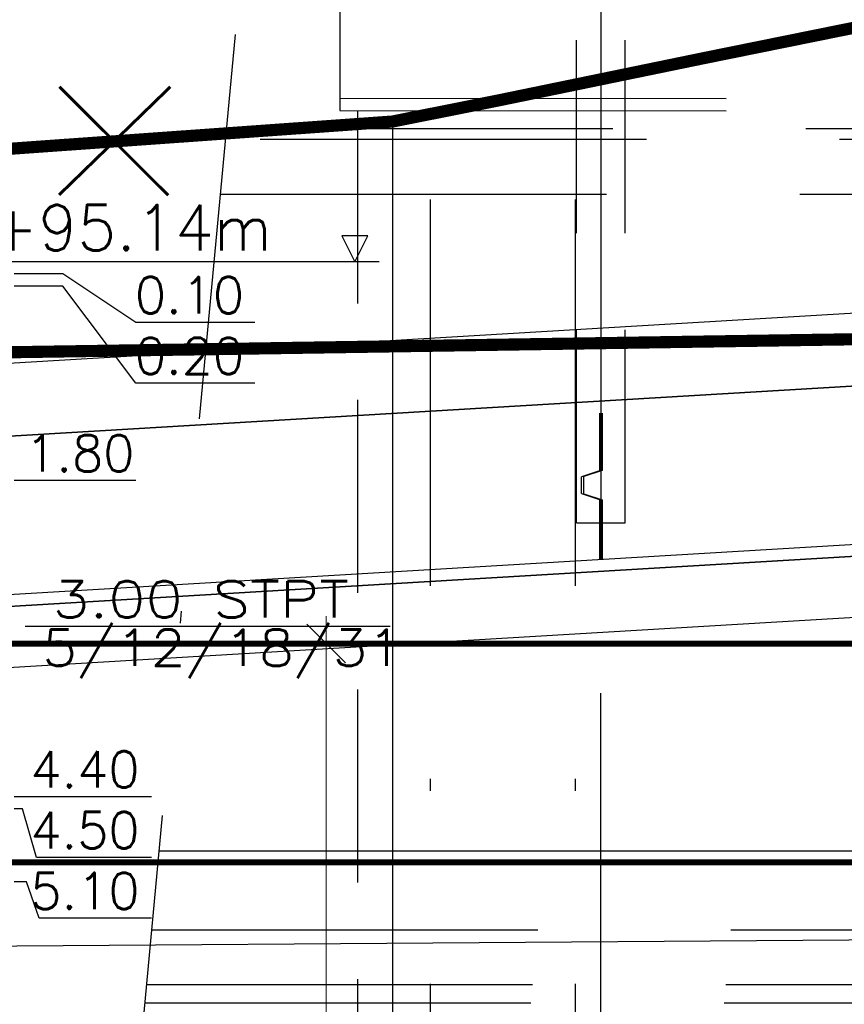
# Model space of a CAD drawing. Header units: metres. Extents: x 3458045 to 3462392, y 5482308 to 5484762.
# Tile 390 of 458: x 3461258.41 to 3461265.19, y 5483998.82 to 5484006.92. Entities that reach past the tile are written whole.
import ezdxf
from ezdxf.enums import TextEntityAlignment as Align

# ---------------------------------------------------------------- set-up
doc = ezdxf.new("R2010")
doc.units = ezdxf.units.M
doc.header["$PDMODE"] = 3
doc.header["$PDSIZE"] = 0.1
for name, pattern in [('AUSGEZOGEN', [2, 1, 1]), ('STRICHPUNKT2', [12.7, 6.35, -3.175, 0, -3.175]), ('VERDECKT', [9.525, 6.35, -3.175]), ('VERDECKT2', [4.7625, 3.175, -1.5875])]:
    doc.linetypes.add(name, pattern=pattern)
doc.layers.get('0').update_dxf_attribs({"linetype": 'CONTINUOUS'})
doc.layers.get('DEFPOINTS').update_dxf_attribs({"linetype": 'CONTINUOUS'})
for name, color, linetype in [('BAUER_BK 2014', 1, 'CONTINUOUS'), ('SP_BASF-Tunnel', 20, 'CONTINUOUS'), ('SP_BW5xx-SchutzbauwerkBASF', 7, 'VERDECKT2'), ('SP_FUGENBÄNDER', 2, 'AUSGEZOGEN'), ('SP_GELÄNDE-BESTAND', 251, 'CONTINUOUS'), ('SP_GRADIENTE', 3, 'CONTINUOUS'), ('SP_HW10', 170, 'VERDECKT'), ('SP_HW100', 170, 'VERDECKT'), ('SP_Rückbau', 40, 'AUSGEZOGEN'), ('SP_Trogwand_L6', 2, 'CONTINUOUS'), ('SP_Tunnelsohle_L6-Schnitt', 2, 'CONTINUOUS'), ('SP_Tunnelsohle_L7+8-Schnitt', 2, 'CONTINUOUS'), ('SP_Tunnelsohle_Sauberkeitsschicht', 1, 'CONTINUOUS'), ('SP_VERM', 1, 'CONTINUOUS'), ('WBExSyGr', 7, 'CONTINUOUS'), ('WBExSyTx', 7, 'CONTINUOUS'), ('WBObjGr', 7, 'CONTINUOUS'), ('WBObjTx', 7, 'CONTINUOUS')]:
    doc.layers.add(name, color=color, linetype=linetype)
doc.layers.add('SP_HILF', color=6, linetype='CONTINUOUS', plot=False)
doc.layers.add('SP_Höhenplan-Beschriftung-Linien', color=2, linetype='CONTINUOUS', lineweight=25)
doc.layers.add('SP_Höhenplan-Beschriftung-Linien-Bestandsgelände', color=7, linetype='CONTINUOUS', lineweight=25)
doc.styles.add('ROMANS', font='ROMANS')
doc.styles.add('SP_F', font='romans.shx', dxfattribs={"width": 0.7, "bigfont": 'sp_f.shx'})
doc.dimstyles.new('SOFI18$0', dxfattribs={"dimtxt": 1.8, "dimasz": 0.18, "dimexe": 0.9, "dimexo": 0.625, "dimgap": 0.486, "dimtad": 1, "dimdec": 3, "dimrnd": 0.001, "dimzin": 1, "dimdsep": 46, "dimtxsty": 'SP_F', "dimblk1": 'SOF_BEMSTR1', "dimblk2": 'SOF_BEMSTR2', "dimsah": 1, "dimcen": 1.8, "dimse1": 1, "dimse2": 1, "dimclrd": 1, "dimclre": 1, "dimclrt": 7, "dimaunit": 2, "dimazin": 0, "dimtfac": 1, "dimtdec": 3, "dimtmove": 0, "dimatfit": 3, "dimfxl": 1, "dimtolj": 1, "dimtzin": 0, "dimlwd": 0, "dimlwe": 0, "dimarcsym": 0})

# ---------------------------------------------------------------- blocks, each defined once
blk = doc.blocks.new('A$C23D12D66')
at = {"layer": 'SP_Rückbau', "lineweight": 60, "const_width": 0.025, "flags": 128}
for points in [[(-0.4661, 0.4263), (0.4705, -0.4394)], [(-0.4223, -0.47), (0.4223, 0.47)]]:
    blk.add_lwpolyline(points, dxfattribs=at)
blk = doc.blocks.new('SOF_BEMSTR1')
at = {"color": 0, "linetype": 'ByBlock', "lineweight": -2}
for p, q in [((0, 20), (0, -8.5)), ((3.535, 3.535), (-3.535, -3.535)), ((-5, 0), (5, 0))]:
    blk.add_line(p, q, dxfattribs=at)
blk = doc.blocks.new('SOF_BEMSTR2')
at = {"color": 0, "linetype": 'ByBlock', "lineweight": -2}
for p, q in [((0, -20), (0, 8.5)), ((3.535, 3.535), (-3.535, -3.535)), ((-5, 0), (5, 0))]:
    blk.add_line(p, q, dxfattribs=at)
blk = doc.blocks.new('*D436')
at = {"layer": 'DEFPOINTS', "color": 0, "linetype": 'AUSGEZOGEN', "transparency": 16777216}
for p in [(3461260.926, 5484001.7867), (3461263.7941, 5484001.7867), (3461263.7941, 5483990.7872)]:
    blk.add_point(p, dxfattribs=at)
at = {"layer": 'SP_VERM', "color": 1, "linetype": 'AUSGEZOGEN', "lineweight": 0, "transparency": 16777216}
blk.add_line((3461260.926, 5483990.8322), (3461260.926, 5484001.7417), dxfattribs=at)
at = {"layer": 'SP_VERM', "color": 1, "linetype": 'AUSGEZOGEN', "lineweight": 0, "transparency": 16777216, "xscale": 0.0450000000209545, "yscale": 0.0450000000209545, "zscale": 0.0450000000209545}
for name, p, rotation in [('SOF_BEMSTR2', (3461260.926, 5484001.7867), 90), ('SOF_BEMSTR1', (3461260.926, 5483990.7872), 270)]:
    blk.add_blockref(name, p, dxfattribs=dict(at, rotation=rotation))
at = {"layer": 'SP_VERM', "color": 7, "linetype": 'AUSGEZOGEN', "transparency": 16777216, "insert": (3461260.5795, 5483996.2869), "char_height": 0.45, "attachment_point": 5, "rotation": 90, "style": 'SP_F'}
blk.add_mtext('\\A1;\\A1;~11.00', dxfattribs=at)
blk = doc.blocks.new('A$C78052E65')
at = {"layer": 'WBExSyGr', "color": 7, "linetype": 'Continuous'}
blk.add_lwpolyline([(0.0914, -3), (-2.9086, -3)], dxfattribs=at)
at = {"layer": 'WBObjGr', "color": 7, "linetype": 'Continuous'}
for points in [[(-0.094, 0.212), (-0.306, 0.212)], [(-0.306, 0.212), (-0.2, 0)], [(-0.2, 0), (-0.094, 0.212)], [(0, 0), (-5, 0)], [(-1.0204, -0.4992), (-2, -0.4992), (-2.6, -0.1), (-3, -0.1)], [(-1.0204, -0.9984), (-2, -0.9984), (-2.6, -0.2), (-3, -0.2)], [(-1.9993, -1.8), (-2, -1.8), (-2.6, -1.8), (-3, -1.8)], [(-1.8712, -4.4), (-2, -4.4), (-2.6, -4.4), (-3, -4.4)], [(-1.8712, -4.8992), (-2.8159, -4.8992), (-2.9313, -4.5), (-3, -4.5)], [(-1.8712, -5.3984), (-2.7949, -5.3984), (-2.8998, -5.1), (-3, -5.1)]]:
    blk.add_lwpolyline(points, dxfattribs=at)
at = {"layer": 'WBExSyTx', "color": 7, "style": 'ROMANS'}
for s, width, p, p2 in [(' 3.00 STPT ', 0.99844, (-2.9322, -2.9252), (-0.0022, -2.9252)), ('5/12/18/31 ', 0.986476, (-2.7691, -3.3244), (0.4209, -3.3244))]:
    blk.add_text(s, height=0.299156, dxfattribs=dict(at, width=width)).set_placement(p, p2, align=Align.FIT)
at = {"layer": 'WBObjTx', "color": 7, "style": 'ROMANS'}
for s, height, p in [('NHN+95.14m', 0.37394, (-4.2751, 0.0934)), ('0.10', 0.29916, (-2.0077, -0.4244)), ('0.20', 0.29916, (-2.0077, -0.9236)), ('1.80', 0.29916, (-2.909, -1.7252)), ('4.40', 0.29916, (-2.8663, -4.3252)), ('4.50', 0.29916, (-2.8663, -4.8244)), ('5.10', 0.29916, (-2.8663, -5.3236))]:
    blk.add_text(s, height=height, dxfattribs=at).set_placement(p)

msp = doc.modelspace()

# ---------------------------------------------------------------- linework, layer by layer
at = {"layer": 'SP_BASF-Tunnel', "linetype": 'STRICHPUNKT2', "ltscale": 0.5}
msp.add_line((3461260.1798, 5484006.7959), (3461259.3811, 5483998.2578), dxfattribs=at)
at = {"layer": 'SP_BASF-Tunnel', "linetype": 'VERDECKT2'}
msp.add_line((3461311.1844, 5484005.9319), (3461260.099, 5484005.9319), dxfattribs=at)
for points in [[(3461260.1074, 5484006.0219), (3461311.1843, 5484006.0219), (3461314.1443, 5484006.0252), (3461323.1843, 5484006.0353), (3461333.1843, 5484006.0437), (3461393.1843, 5484006.0907), (3461413.6908, 5484006.1072)], [(3461260.0569, 5484005.4819), (3461311.1846, 5484005.4819), (3461314.1449, 5484005.4852), (3461323.1849, 5484005.4953), (3461333.1848, 5484005.5037), (3461333.2774, 5484005.5038)], [(3461259.491, 5483999.4319), (3461311.1879, 5483999.4319), (3461314.1516, 5483999.4352), (3461323.1916, 5483999.4453), (3461333.1899, 5483999.4537), (3461333.8907, 5483999.4543)], [(3461259.4489, 5483998.9819), (3461311.1882, 5483998.9819), (3461314.1521, 5483998.9852), (3461323.1921, 5483998.9953), (3461333.1903, 5483999.0037), (3461333.2774, 5483999.0038)], [(3461259.4348, 5483998.8319), (3461311.1883, 5483998.8319), (3461314.1523, 5483998.8352), (3461323.1923, 5483998.8453), (3461333.1904, 5483998.8537), (3461393.1899, 5483998.9007), (3461415.693, 5483998.9188)]]:
    msp.add_lwpolyline(points, dxfattribs=at)
at = {"layer": 'SP_BASF-Tunnel', "linetype": 'STRICHPUNKT2'}
msp.add_lwpolyline([(3461259.5518, 5484000.0819), (3461311.1876, 5484000.0819), (3461314.1509, 5484000.0852), (3461323.1909, 5484000.0953), (3461333.1893, 5484000.1037), (3461393.189, 5484000.1507), (3461413.6956, 5484000.1672)], dxfattribs=at)
at = {"layer": 'SP_BW5xx-SchutzbauwerkBASF', "color": 7, "linetype": 'VERDECKT2'}
for p, q in [((3461261.0393, 5484007.4145), (3461261.0393, 5484006.2719)), ((3461261.0393, 5484006.2719), (3461261.0393, 5484006.1719))]:
    msp.add_line(p, q, dxfattribs=at)
at = {"layer": 'SP_BW5xx-SchutzbauwerkBASF', "linetype": 'STRICHPUNKT2', "ltscale": 0.5}
for p, q in [((3461261.7844, 5483989.3627), (3461261.7844, 5484006.6478)), ((3461262.9764, 5483989.3627), (3461262.9764, 5484006.6478))]:
    msp.add_line(p, q, dxfattribs=at)
at = {"layer": 'SP_BW5xx-SchutzbauwerkBASF', "linetype": 'VERDECKT2', "ltscale": 0.5}
msp.add_line((3461261.1844, 5484006.1718), (3461261.1844, 5483990.7872), dxfattribs=at)
at = {"layer": 'SP_BW5xx-SchutzbauwerkBASF', "color": 7, "linetype": 'VERDECKT2'}
for points in [[(3461261.0393, 5484006.2719), (3461314.1444, 5484006.2118)], [(3461261.0393, 5484006.1719), (3461314.1444, 5484006.1118)]]:
    msp.add_lwpolyline(points, dxfattribs=at)
at = {"layer": 'SP_FUGENBÄNDER', "color": 1, "linetype": 'VERDECKT2', "ltscale": 0.5}
for p, q in [((3461262.9844, 5484002.7807), (3461262.9844, 5484010.6664)), ((3461263.3844, 5484002.7808), (3461263.3844, 5484010.6784))]:
    msp.add_line(p, q, dxfattribs=at)
at = {"layer": 'SP_FUGENBÄNDER'}
msp.add_lwpolyline([(3461262.9844, 5484002.7807), (3461263.3844, 5484002.7808)], dxfattribs=at)
at = {"layer": 'SP_GELÄNDE-BESTAND', "const_width": 0.1}
msp.add_lwpolyline([(3461239.1844, 5484004.5191), (3461243.9725, 5484004.8128), (3461244.1844, 5484004.8417), (3461244.8201, 5484004.9283), (3461246.219, 5484004.9578), (3461246.2361, 5484004.9054), (3461246.2771, 5484004.7871), (3461246.2897, 5484004.7871), (3461246.505, 5484004.7871), (3461249.1844, 5484005.1561), (3461249.3485, 5484005.1787), (3461249.8362, 5484005.251), (3461254.1844, 5484005.5608), (3461259.1844, 5484005.9171), (3461261.4719, 5484006.0801), (3461262.3421, 5484006.2537), (3461264.0501, 5484006.6055), (3461264.1844, 5484006.6327), (3461267.2062, 5484007.2446)], dxfattribs=at)
at = {"layer": 'SP_GELÄNDE-BESTAND', "linetype": 'VERDECKT', "const_width": 0.1}
msp.add_lwpolyline([(3461394.1844, 5484006.2748), (3461232.6414, 5484003.7871)], dxfattribs=at)
at = {"layer": 'SP_GRADIENTE'}
msp.add_lwpolyline([(3461234.819, 5484002.6973), (3461417.2717, 5484013.5433)], dxfattribs=at)
at = {"layer": 'SP_HILF', "color": 1}
msp.add_lwpolyline([(3461234.9317, 5484000.8006), (3461311.1744, 5484005.3329), (3461311.1744, 5484006.6352), (3461234.8546, 5484002.0983)], dxfattribs=at)
at = {"layer": 'SP_HILF', "color": 6}
msp.add_lwpolyline([(3461234.9673, 5484000.2017), (3461243.1844, 5484000.6902), (3461311.5784, 5484004.7559), (3461311.5784, 5484005.2568), (3461234.9377, 5484000.7008)], dxfattribs=at)
msp.add_lwpolyline([(3461311.5784, 5483999.6822), (3461243.1844, 5483999.1875), (3461243.1844, 5484000.6902), (3461311.5784, 5484004.7559)], close=True, dxfattribs=at)
at = {"layer": 'SP_HW10', "lineweight": 30, "const_width": 0.05}
msp.add_lwpolyline([(3460947.0765, 5483999.9867), (3461463.4646, 5483999.9867)], dxfattribs=at)
at = {"layer": 'SP_HW100', "lineweight": 30, "const_width": 0.05}
msp.add_lwpolyline([(3460947.0765, 5484001.7867), (3461463.4646, 5484001.7867)], dxfattribs=at)
at = {"layer": 'SP_Höhenplan-Beschriftung-Linien', "color": 1, "linetype": 'ByBlock'}
msp.add_line((3461263.1844, 5483956.0493), (3461263.1844, 5484001.3782), dxfattribs=at)
at = {"layer": 'SP_Höhenplan-Beschriftung-Linien-Bestandsgelände'}
msp.add_line((3461261.4719, 5484006.0801), (3461261.4719, 5483956.0493), dxfattribs=at)
at = {"layer": 'SP_Trogwand_L6', "color": 2}
msp.add_line((3461263.1844, 5484011.0118), (3461263.1844, 5484003.6822), dxfattribs=at)
at = {"layer": 'SP_Tunnelsohle_L6-Schnitt'}
for points in [[(3461234.8546, 5484002.0983), (3461311.1744, 5484006.6352)], [(3461234.9317, 5484000.8006), (3461311.1744, 5484005.3329)]]:
    msp.add_lwpolyline(points, dxfattribs=at)
at = {"layer": 'SP_Tunnelsohle_L7+8-Schnitt', "color": 1}
for p, q in [((3461263.1744, 5484003.6823), (3461263.1744, 5484003.2077)), ((3461263.1944, 5484003.6822), (3461263.1944, 5484003.211)), ((3461263.1744, 5484003.2077), (3461263.0244, 5484003.1577)), ((3461263.1944, 5484003.211), (3461263.0444, 5484003.161)), ((3461263.0244, 5484003.021), (3461263.0244, 5484003.1577)), ((3461263.0444, 5484003.0177), (3461263.0444, 5484003.161)), ((3461263.0244, 5484003.021), (3461263.1744, 5484002.971)), ((3461263.0444, 5484003.0177), (3461263.1944, 5484002.9677)), ((3461263.1744, 5484002.971), (3461263.1744, 5484002.4808)), ((3461263.1944, 5484002.9677), (3461263.1944, 5484002.4797))]:
    msp.add_line(p, q, dxfattribs=at)
at = {"layer": 'SP_Tunnelsohle_L7+8-Schnitt'}
msp.add_line((3461263.1844, 5484003.6822), (3461263.1844, 5484002.4802), dxfattribs=at)
at = {"layer": 'SP_Tunnelsohle_Sauberkeitsschicht'}
for points in [[(3461234.9377, 5484000.7008), (3461311.5784, 5484005.2568)], [(3461243.1844, 5484000.6902), (3461311.5784, 5484004.7559)]]:
    msp.add_lwpolyline(points, dxfattribs=at)

# ---------------------------------------------------------------- block references
at = {"layer": 'BAUER_BK 2014', "color": 0}
msp.add_blockref('A$C78052E65', (3461261.3621, 5484004.927), dxfattribs=at)
at = {"layer": 'SP_Rückbau', "linetype": 'AUSGEZOGEN', "rotation": 86.9409777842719}
msp.add_blockref('A$C23D12D66', (3461259.182, 5484005.9195), dxfattribs=at)

# ---------------------------------------------------------------- dimensions: what is measured, and where the dimension line sits
at = {"layer": 'SP_VERM', "color": 1, "linetype": 'AUSGEZOGEN'}
dim = msp.add_linear_dim(base=(3461260.926, 5484001.7867), p1=(3461263.7941, 5483990.7872), p2=(3461263.7941, 5484001.7867), angle=90, text='\\A1;~11.00', dimstyle='SOFI18$0', dxfattribs=at)
dim.commit()
dim.dimension.update_dxf_attribs({"geometry": '*D436', "text_midpoint": (3461260.5795, 5483996.2869)})

doc.saveas('drawing.dxf')
